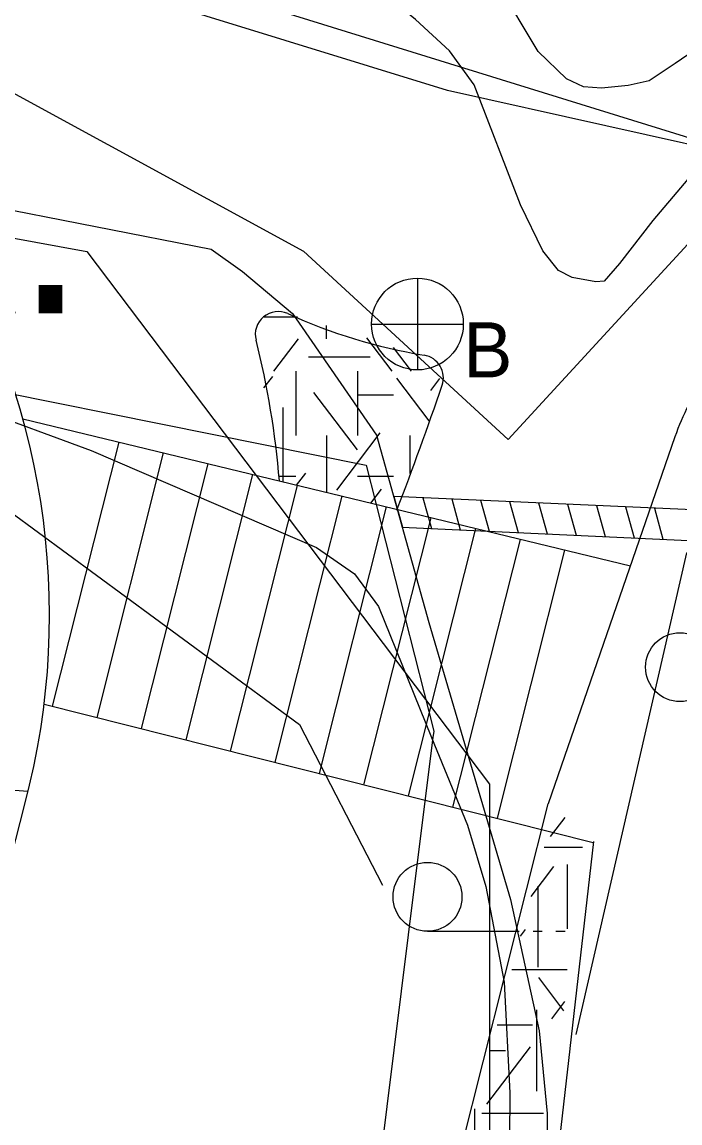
# Model space of a CAD drawing. Extents: x 419677 to 421689, y 4450851 to 4452923.
# Drawn here: x 420191.38 to 420205.72, y 4451804.17 to 4451828.15 of the extents above; entities that cross this region are included whole.
import ezdxf

# ---------------------------------------------------------------- set-up
doc = ezdxf.new("R2010")
doc.units = 0
for name, color, linetype in [('AA_HH', 7, 'Continuous'), ('Level 1', 7, 'Continuous'), ('Level 10', 7, 'Continuous'), ('Level 15', 7, 'Continuous'), ('Level 41', 7, 'Continuous'), ('Level 62', 7, 'Continuous'), ('MULKIYET SINIRI', 7, 'Continuous')]:
    doc.layers.add(name, color=color, linetype=linetype)

# ---------------------------------------------------------------- blocks, each defined once
blk = doc.blocks.new('YA')
at = {"layer": 'Level 41'}
blk.add_text('Y.A.', height=4, dxfattribs=at).set_placement((-5.166, -2))

msp = doc.modelspace()

# ---------------------------------------------------------------- linework, layer by layer
at = {"layer": 'AA_HH'}
for p, q in [((420200, 4451822.572), (420200, 4451820.572)), ((420199, 4451821.572), (420201, 4451821.572)), ((420199.485, 4451817.817), (420199.673, 4451817.143)), ((420200.116, 4451817.788), (420200.304, 4451817.114)), ((420200.747, 4451817.76), (420200.935, 4451817.085)), ((420201.378, 4451817.731), (420201.566, 4451817.057)), ((420202.009, 4451817.702), (420202.197, 4451817.028)), ((420202.64, 4451817.674), (420202.828, 4451816.999)), ((420203.271, 4451817.645), (420203.459, 4451816.97)), ((420203.902, 4451817.616), (420204.09, 4451816.942)), ((420204.533, 4451817.588), (420204.721, 4451816.913)), ((420205.164, 4451817.559), (420205.352, 4451816.884)), ((420200.219, 4451808.343), (420202.219, 4451808.343)), ((420202.519, 4451808.343), (420202.719, 4451808.343)), ((420203.019, 4451808.343), (420203.219, 4451808.343))]:
    msp.add_line(p, q, dxfattribs=at)
for points in [[(420206.808, 4451828.31), (420206.328, 4451827.737), (420205.618, 4451827.247), (420205.05, 4451826.871), (420204.591, 4451826.768), (420204.014, 4451826.708), (420203.619, 4451826.742), (420203.248, 4451826.913), (420202.635, 4451827.509), (420201.755, 4451828.986), (420200.755, 4451829.873), (420199.733, 4451830.7), (420198.782, 4451831.268), (420197.142, 4451831.979), (420194.789, 4451832.695), (420185.956, 4451834.508)], [(420206.78, 4451825.722), (420206.574, 4451825.537), (420205.134, 4451823.826), (420204.401, 4451822.891), (420204.068, 4451822.502), (420203.887, 4451822.489), (420203.37, 4451822.587), (420203.075, 4451822.737), (420202.73, 4451823.169), (420202.243, 4451824.167), (420201.233, 4451826.783), (420200.698, 4451827.522), (420199.961, 4451828.208), (420199.026, 4451828.961), (420198.441, 4451829.402), (420197.478, 4451829.936), (420191.063, 4451831.38), (420182.916, 4451833.084)], [(420187.931, 4451824.685), (420195.505, 4451823.201), (420196.189, 4451822.717), (420197.278, 4451821.798), (420199.109, 4451819.153), (420200.249, 4451815.072)], [(420178.323, 4451823.243), (420185.319, 4451821.603), (420192.89, 4451818.818), (420197.797, 4451816.701), (420198.625, 4451816.133), (420199.149, 4451815.419), (420200.303, 4451812.566), (420201.088, 4451810.652), (420201.492, 4451809.319), (420201.893, 4451807.236), (420202.013, 4451804.824), (420201.982, 4451800.823)], [(420200.249, 4451815.072), (420202.027, 4451809.034), (420202.654, 4451806.172), (420202.83, 4451804.374), (420202.821, 4451802.416), (420202.668, 4451798.73), (420201.921, 4451792.628), (420201.314, 4451789.351), (420199.094, 4451780.639), (420198.764, 4451779.158), (420198.764, 4451779.158), (420198.664, 4451779.003), (420198.595, 4451778.931), (420198.576, 4451778.923), (420198.34, 4451778.867), (420198.226, 4451778.84), (420187.259, 4451781.287)]]:
    msp.add_lwpolyline(points, dxfattribs=at)
msp.add_lwpolyline([(420199.67, 4451817.143), (420206.06, 4451816.852), (420206.166, 4451817.514), (420199.482, 4451817.817)], close=True, dxfattribs=at)
for centre, radius in [((420200, 4451821.572), 1), ((420205.723, 4451814.097), 0.75), ((420200.219, 4451809.093), 0.75)]:
    msp.add_circle(centre, radius, dxfattribs=at)
at = {"layer": 'Level 1'}
for points in [[(420168.843, 4451831.774), (420175.338, 4451830.275), (420191.16, 4451826.622), (420197.52, 4451823.158), (420201.981, 4451819.057), (420207.555, 4451825.12), (420200.655, 4451826.656), (420183.053, 4451832.084), (420168.883, 4451835.57)], [(420203.458, 4451806.09), (420205.869, 4451816.584), (420210.691, 4451818.153)], [(420191.107, 4451817.496), (420197.43, 4451812.845), (420199.238, 4451809.347)]]:
    msp.add_lwpolyline(points, dxfattribs=at)
at = {"layer": 'Level 10'}
msp.add_lwpolyline([(420168.799, 4451827.537), (420192.794, 4451823.151), (420201.574, 4451811.549), (420201.574, 4451797.481)], dxfattribs=at)
at = {"layer": 'Level 15'}
msp.add_lwpolyline([(420240.251, 4451968.677), (420239.949, 4451966.602), (420239.949, 4451966.602), (420231.732, 4451917.739), (420240.801, 4451915.152), (420236.082, 4451892.337), (420229.855, 4451894.289), (420220.346, 4451839.788), (420214.729, 4451827.789), (420207.555, 4451825.12), (420146.986, 4451843.868), (420162.882, 4451888.718), (420178.991, 4451939.954), (420183.444, 4451958.583), (420204.023, 4451977.132), (420216.413, 4451977.263), (420240.251, 4451968.677)], dxfattribs=at)
at = {"layer": 'Level 41'}
for p, q in [((420196.657, 4451821.728), (420197.388, 4451821.728)), ((420198.021, 4451821.251), (420198.021, 4451821.536)), ((420196.868, 4451820.542), (420197.405, 4451821.248)), ((420199.451, 4451820.542), (420198.898, 4451821.271)), ((420197.624, 4451820.854), (420198.967, 4451820.854)), ((420199.874, 4451820.542), (420199.48, 4451821.06)), ((420196.654, 4451820.178), (420196.845, 4451820.429)), ((420197.349, 4451820.542), (420197.349, 4451819.144)), ((420198.692, 4451820.542), (420198.692, 4451819.144)), ((420198.692, 4451820.542), (420198.692, 4451819.144)), ((420200.258, 4451819.464), (420199.552, 4451820.394)), ((420200.29, 4451820.125), (420200.49, 4451820.388)), ((420198.693, 4451818.828), (420197.744, 4451820.077)), ((420198.692, 4451820.028), (420199.48, 4451820.028)), ((420197.067, 4451819.754), (420197.067, 4451818.133)), ((420198.241, 4451817.951), (420199.19, 4451819.201)), ((420198.021, 4451819.144), (420198.021, 4451817.903)), ((420198.021, 4451819.144), (420198.021, 4451817.903)), ((420199.842, 4451818.312), (420199.842, 4451819.144)), ((420196.972, 4451818.26), (420197.349, 4451818.26)), ((420197.364, 4451818.062), (420197.565, 4451818.326)), ((420198.692, 4451818.26), (420199.48, 4451818.26)), ((420198.985, 4451817.67), (420199.217, 4451817.974)), ((420202.901, 4451810.406), (420203.217, 4451810.822)), ((420202.764, 4451810.175), (420203.597, 4451810.175)), ((420202.477, 4451809.099), (420202.971, 4451809.75)), ((420203.265, 4451809.794), (420203.265, 4451808.396)), ((420202.621, 4451809.327), (420202.621, 4451807.56)), ((420202.248, 4451808.238), (420202.359, 4451808.384)), ((420202.056, 4451807.512), (420203.265, 4451807.512)), ((420203.192, 4451806.61), (420202.643, 4451807.332)), ((420202.927, 4451806.433), (420203.215, 4451806.811)), ((420202.594, 4451806.629), (420202.594, 4451804.862)), ((420201.736, 4451806.305), (420202.509, 4451806.305)), ((420201.515, 4451804.575), (420202.465, 4451805.825)), ((420201.588, 4451805.745), (420201.922, 4451805.745)), ((420201.251, 4451803.094), (420201.251, 4451804.474)), ((420201.405, 4451804.379), (420202.748, 4451804.379))]:
    msp.add_line(p, q, dxfattribs=at)
at = {"layer": 'Level 62'}
for p, q in [((420191.399, 4451819.505), (420204.641, 4451816.301)), ((420191.399, 4451819.505), (420204.641, 4451816.301)), ((420191.399, 4451819.505), (420204.641, 4451816.301)), ((420192.047, 4451813.247), (420193.495, 4451818.998)), ((420192.047, 4451813.247), (420193.495, 4451818.998)), ((420192.047, 4451813.247), (420193.495, 4451818.998)), ((420205.612, 4451819.116), (420202.852, 4451811.119)), ((420193.017, 4451813.002), (420194.467, 4451818.763)), ((420193.017, 4451813.002), (420194.467, 4451818.763)), ((420193.017, 4451813.002), (420194.467, 4451818.763)), ((420193.987, 4451812.758), (420195.44, 4451818.527)), ((420193.987, 4451812.758), (420195.44, 4451818.527)), ((420193.987, 4451812.758), (420195.44, 4451818.527)), ((420194.956, 4451812.514), (420196.411, 4451818.292)), ((420194.956, 4451812.514), (420196.411, 4451818.292)), ((420194.956, 4451812.514), (420196.411, 4451818.292)), ((420195.926, 4451812.269), (420197.383, 4451818.057)), ((420195.926, 4451812.269), (420197.383, 4451818.057)), ((420195.926, 4451812.269), (420197.383, 4451818.057)), ((420196.896, 4451812.025), (420198.356, 4451817.822)), ((420196.896, 4451812.025), (420198.356, 4451817.822)), ((420196.896, 4451812.025), (420198.356, 4451817.822)), ((420197.866, 4451811.78), (420199.328, 4451817.587)), ((420197.866, 4451811.78), (420199.328, 4451817.587)), ((420197.866, 4451811.78), (420199.328, 4451817.587)), ((420198.835, 4451811.536), (420200.299, 4451817.352)), ((420198.835, 4451811.536), (420200.299, 4451817.352)), ((420198.835, 4451811.536), (420200.299, 4451817.352)), ((420199.805, 4451811.292), (420201.271, 4451817.116)), ((420199.805, 4451811.292), (420201.271, 4451817.116)), ((420199.805, 4451811.292), (420201.271, 4451817.116)), ((420200.774, 4451811.047), (420202.243, 4451816.881)), ((420200.774, 4451811.047), (420202.243, 4451816.881)), ((420200.774, 4451811.047), (420202.243, 4451816.881)), ((420201.745, 4451810.803), (420203.216, 4451816.646)), ((420201.745, 4451810.803), (420203.216, 4451816.646)), ((420201.745, 4451810.803), (420203.216, 4451816.646)), ((420191.863, 4451813.293), (420203.832, 4451810.277)), ((420191.863, 4451813.293), (420203.832, 4451810.277)), ((420191.863, 4451813.293), (420203.832, 4451810.277)), ((420191.506, 4451811.386), (420184.55, 4451811.901)), ((420185.478, 4451787.847), (420191.442, 4451811.115)), ((420196.285, 4451785.114), (420202.852, 4451811.119)), ((420203.835, 4451810.301), (420203.321, 4451805.785)), ((420203.321, 4451805.781), (420202.086, 4451794.931))]:
    msp.add_line(p, q, dxfattribs=at)
for centre, radius, start, end in [((420175.981, 4451815.23), 16, 345.0944, 80.3049), ((420196.966, 4451821.343), 0.5, 65.6102, 194.2212), ((420202.125, 4451832.72), 11.992, 245.6102, 260.5096), ((420178.513, 4451816.666), 18.537, 4.6006, 14.2212), ((420200.065, 4451820.399), 0.5, 341.1901, 80.5096), ((420200.065, 4451820.399), 0.5, 341.1901, 80.5096), ((420200.065, 4451820.399), 0.5, 341.1901, 80.5096), ((420210.339, 4451817.484), 5, 143.722, 160.9558), ((420127.525, 4451845.108), 77.132, 339.04231, 341.19011)]:
    msp.add_arc(centre, radius, start, end, dxfattribs=at)
at = {"layer": 'MULKIYET SINIRI'}
msp.add_lwpolyline([(420168.767, 4451824.539), (420180.763, 4451822.133), (420186.528, 4451820.977), (420198.882, 4451818.5), (420200.354, 4451812.703), (420200.336, 4451812.564), (420199.961, 4451809.552), (420196.817, 4451784.31), (420194.191, 4451785.02), (420183.3, 4451787.966), (420168.423, 4451791.99)], dxfattribs=at)
msp.add_lwpolyline([(420168.767, 4451824.539), (420180.763, 4451822.133), (420186.528, 4451820.977), (420198.882, 4451818.5), (420200.354, 4451812.703), (420200.336, 4451812.564), (420199.961, 4451809.552), (420196.817, 4451784.31), (420194.191, 4451785.02), (420183.3, 4451787.966), (420168.423, 4451791.99)], dxfattribs=at)

# ---------------------------------------------------------------- block references
at = {"layer": 'Level 41'}
msp.add_blockref('YA', (420187.803, 4451823.801), dxfattribs=at)
msp.add_blockref('YA', (420187.803, 4451823.801), dxfattribs=at)

# ---------------------------------------------------------------- texts
at = {"layer": 'AA_HH'}
msp.add_text('B', height=1.2, dxfattribs=at).set_placement((420201, 4451820.41))

doc.saveas('drawing.dxf')
